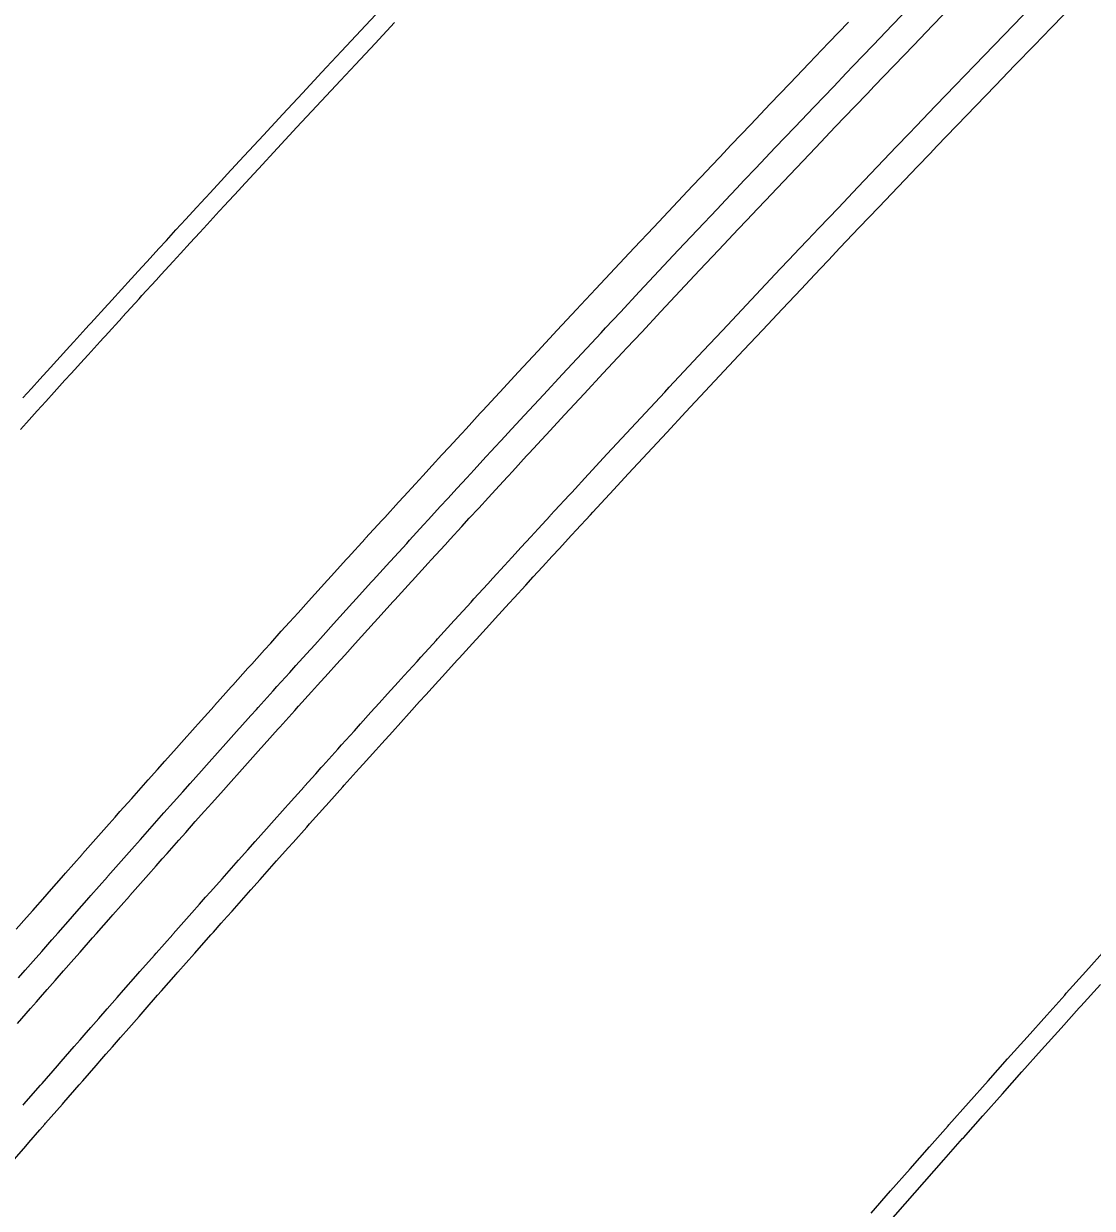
# Model space of a CAD drawing. Extents: x 2145380 to 2157287, y 139568 to 149130.
# Drawn here: x 2151717.33 to 2151754.26, y 142490.29 to 142531.23 of the extents above; entities that cross this region are included whole.
import ezdxf

# ---------------------------------------------------------------- set-up
doc = ezdxf.new("R2010")
doc.units = 0
doc.layers.add('PR_PREVIOUSLY CONSTRUCTED', color=7, linetype='Continuous')
doc.layers.add('TOPO_Tree', color=7, linetype='Continuous')

msp = doc.modelspace()

# ---------------------------------------------------------------- linework, layer by layer
at = {"layer": 'PR_PREVIOUSLY CONSTRUCTED'}
for points in [[(2151716.925, 142491.903), (2151717.398, 142492.444), (2151717.505, 142492.567), (2151717.886, 142493.003), (2151718.056, 142493.197), (2151718.085, 142493.231), (2151718.665, 142493.895), (2151718.714, 142493.95), (2151719.246, 142494.558), (2151719.372, 142494.703), (2151719.826, 142495.222), (2151720.03, 142495.456), (2151720.171, 142495.617), (2151720.4, 142495.878), (2151720.674, 142496.192), (2151720.964, 142496.523), (2151721.314, 142496.922), (2151721.529, 142497.166), (2151721.956, 142497.652), (2151722.094, 142497.81), (2151722.598, 142498.381), (2151722.66, 142498.453), (2151723.227, 142499.095), (2151723.24, 142499.11), (2151723.794, 142499.737), (2151723.884, 142499.838), (2151724.153, 142500.142), (2151724.362, 142500.378), (2151724.528, 142500.565), (2151724.93, 142501.019), (2151725.173, 142501.292), (2151725.499, 142501.659), (2151725.819, 142502.018), (2151726.069, 142502.298), (2151726.465, 142502.743), (2151726.639, 142502.938), (2151727.112, 142503.467), (2151727.21, 142503.576), (2151727.76, 142504.191), (2151727.781, 142504.214), (2151728.164, 142504.641), (2151728.353, 142504.852), (2151728.409, 142504.914), (2151728.926, 142505.489), (2151729.059, 142505.637), (2151729.499, 142506.125), (2151729.709, 142506.358), (2151730.073, 142506.761), (2151730.36, 142507.08), (2151730.647, 142507.397), (2151731.012, 142507.8), (2151731.222, 142508.032), (2151731.664, 142508.52), (2151731.797, 142508.666), (2151732.204, 142509.114), (2151732.318, 142509.239), (2151732.373, 142509.3), (2151732.95, 142509.933), (2151732.972, 142509.957), (2151733.527, 142510.566), (2151733.626, 142510.675), (2151734.105, 142511.198), (2151734.282, 142511.392), (2151734.683, 142511.83), (2151734.938, 142512.108), (2151735.262, 142512.461), (2151735.595, 142512.824), (2151735.842, 142513.092), (2151736.253, 142513.539), (2151736.274, 142513.561), (2151736.422, 142513.722), (2151736.912, 142514.253), (2151737.003, 142514.352), (2151737.571, 142514.966), (2151737.584, 142514.981), (2151738.231, 142515.679), (2151738.892, 142516.391), (2151739.553, 142517.103), (2151740.216, 142517.814), (2151740.372, 142517.981), (2151740.879, 142518.524), (2151741.542, 142519.233), (2151742.207, 142519.942), (2151742.872, 142520.65), (2151743.538, 142521.357), (2151744.205, 142522.064), (2151744.498, 142522.375), (2151744.872, 142522.77), (2151745.145, 142523.058), (2151745.541, 142523.475), (2151746.209, 142524.179), (2151746.879, 142524.883), (2151747.55, 142525.586), (2151748.221, 142526.289), (2151748.654, 142526.741), (2151748.893, 142526.99), (2151749.565, 142527.691), (2151749.589, 142527.716), (2151750.239, 142528.392), (2151750.913, 142529.091), (2151751.588, 142529.79), (2151752.263, 142530.488), (2151752.837, 142531.081), (2151752.939, 142531.186), (2151753.616, 142531.883)], [(2151717.114, 142496.678), (2151717.567, 142497.197), (2151717.772, 142497.43), (2151717.912, 142497.591), (2151718.142, 142497.854), (2151718.417, 142498.168), (2151718.708, 142498.5), (2151719.059, 142498.901), (2151719.274, 142499.146), (2151719.703, 142499.633), (2151719.842, 142499.791), (2151720.347, 142500.365), (2151720.41, 142500.436), (2151720.978, 142501.081), (2151720.991, 142501.096), (2151721.547, 142501.724), (2151721.637, 142501.826), (2151721.907, 142502.131), (2151722.117, 142502.368), (2151722.283, 142502.556), (2151722.687, 142503.011), (2151722.93, 142503.284), (2151723.258, 142503.653), (2151723.578, 142504.013), (2151723.829, 142504.295), (2151724.227, 142504.74), (2151724.401, 142504.936), (2151724.876, 142505.467), (2151724.974, 142505.576), (2151725.526, 142506.193), (2151725.547, 142506.217), (2151725.931, 142506.645), (2151726.121, 142506.856), (2151726.177, 142506.919), (2151726.695, 142507.495), (2151726.829, 142507.643), (2151727.27, 142508.134), (2151727.481, 142508.368), (2151727.846, 142508.772), (2151728.134, 142509.091), (2151728.422, 142509.409), (2151728.788, 142509.814), (2151728.999, 142510.046), (2151729.443, 142510.536), (2151729.576, 142510.683), (2151729.985, 142511.132), (2151730.098, 142511.257), (2151730.154, 142511.319), (2151730.733, 142511.954), (2151730.754, 142511.978), (2151731.312, 142512.589), (2151731.411, 142512.698), (2151731.891, 142513.223), (2151732.069, 142513.417), (2151732.472, 142513.857), (2151732.727, 142514.136), (2151733.053, 142514.49), (2151733.387, 142514.854), (2151733.634, 142515.123), (2151734.046, 142515.571), (2151734.067, 142515.593), (2151734.216, 142515.755), (2151734.707, 142516.288), (2151734.799, 142516.387), (2151735.369, 142517.003), (2151735.382, 142517.018), (2151736.031, 142517.719), (2151736.694, 142518.433), (2151737.357, 142519.147), (2151738.022, 142519.86), (2151738.178, 142520.028), (2151738.687, 142520.572), (2151739.353, 142521.284), (2151740.019, 142521.995), (2151740.687, 142522.705), (2151741.355, 142523.415), (2151742.024, 142524.124), (2151742.318, 142524.436), (2151742.694, 142524.832), (2151742.967, 142525.121), (2151743.364, 142525.54), (2151744.035, 142526.246), (2151744.707, 142526.952), (2151745.379, 142527.658), (2151746.053, 142528.362), (2151746.487, 142528.816), (2151746.727, 142529.066), (2151747.402, 142529.77), (2151747.425, 142529.794), (2151748.077, 142530.472), (2151748.753, 142531.174), (2151749.43, 142531.875)], [(2151717.152, 142498.256), (2151717.381, 142498.519), (2151717.657, 142498.834), (2151717.948, 142499.166), (2151718.3, 142499.567), (2151718.515, 142499.812), (2151718.944, 142500.3), (2151719.083, 142500.458), (2151719.589, 142501.033), (2151719.652, 142501.104), (2151720.221, 142501.749), (2151720.234, 142501.764), (2151720.791, 142502.394), (2151720.881, 142502.495), (2151721.151, 142502.801), (2151721.361, 142503.038), (2151721.528, 142503.226), (2151721.932, 142503.681), (2151722.175, 142503.955), (2151722.503, 142504.324), (2151722.824, 142504.684), (2151723.075, 142504.967), (2151723.473, 142505.413), (2151723.648, 142505.608), (2151724.123, 142506.14), (2151724.221, 142506.25), (2151724.774, 142506.867), (2151724.795, 142506.891), (2151725.18, 142507.319), (2151725.369, 142507.531), (2151725.426, 142507.594), (2151725.944, 142508.171), (2151726.078, 142508.319), (2151726.52, 142508.81), (2151726.731, 142509.044), (2151727.096, 142509.449), (2151727.385, 142509.768), (2151727.673, 142510.087), (2151728.039, 142510.492), (2151728.25, 142510.725), (2151728.695, 142511.215), (2151728.828, 142511.362), (2151729.237, 142511.812), (2151729.351, 142511.937), (2151729.407, 142511.998), (2151729.986, 142512.634), (2151730.008, 142512.658), (2151730.566, 142513.27), (2151730.665, 142513.379), (2151731.146, 142513.905), (2151731.324, 142514.099), (2151731.727, 142514.539), (2151731.983, 142514.819), (2151732.309, 142515.173), (2151732.643, 142515.537), (2151732.891, 142515.807), (2151733.304, 142516.255), (2151733.324, 142516.278), (2151733.473, 142516.44), (2151733.965, 142516.973), (2151734.056, 142517.072), (2151734.627, 142517.689), (2151734.64, 142517.704), (2151735.29, 142518.405), (2151735.954, 142519.12), (2151736.618, 142519.835), (2151737.283, 142520.549), (2151737.44, 142520.717), (2151737.949, 142521.262), (2151738.616, 142521.974), (2151739.283, 142522.686), (2151739.951, 142523.397), (2151740.62, 142524.108), (2151741.29, 142524.817), (2151741.585, 142525.129), (2151741.96, 142525.526), (2151742.234, 142525.815), (2151742.631, 142526.235), (2151743.303, 142526.942), (2151743.976, 142527.649), (2151744.649, 142528.355), (2151745.323, 142529.061), (2151745.758, 142529.515), (2151745.998, 142529.765), (2151746.673, 142530.469), (2151746.697, 142530.494), (2151747.35, 142531.173), (2151748.027, 142531.875)], [(2151717.302, 142518.293), (2151717.594, 142518.617), (2151717.887, 142518.94), (2151718.258, 142519.351), (2151718.472, 142519.587), (2151718.923, 142520.084), (2151719.058, 142520.233), (2151719.473, 142520.689), (2151719.588, 142520.816), (2151719.645, 142520.879), (2151720.232, 142521.524), (2151720.254, 142521.548), (2151720.82, 142522.168), (2151720.921, 142522.279), (2151721.409, 142522.812), (2151721.589, 142523.009), (2151721.998, 142523.456), (2151722.258, 142523.739), (2151722.588, 142524.098), (2151722.927, 142524.468), (2151723.178, 142524.741), (2151723.597, 142525.196), (2151723.618, 142525.218), (2151723.769, 142525.383), (2151724.268, 142525.923), (2151724.36, 142526.024), (2151724.939, 142526.65), (2151724.952, 142526.665), (2151725.611, 142527.376), (2151726.284, 142528.101), (2151726.958, 142528.826), (2151727.633, 142529.55), (2151727.792, 142529.721), (2151728.308, 142530.273), (2151728.984, 142530.996), (2151729.661, 142531.718)], [(2151717.303, 142493.856), (2151717.332, 142493.889), (2151717.913, 142494.553), (2151717.961, 142494.608), (2151718.493, 142495.217), (2151718.619, 142495.361), (2151719.073, 142495.88), (2151719.278, 142496.114), (2151719.418, 142496.275), (2151719.647, 142496.537), (2151719.922, 142496.851), (2151720.212, 142497.182), (2151720.563, 142497.582), (2151720.777, 142497.826), (2151721.205, 142498.313), (2151721.343, 142498.47), (2151721.847, 142499.043), (2151721.91, 142499.114), (2151722.477, 142499.757), (2151722.491, 142499.772), (2151723.045, 142500.399), (2151723.135, 142500.501), (2151723.404, 142500.805), (2151723.613, 142501.041), (2151723.78, 142501.229), (2151724.183, 142501.683), (2151724.425, 142501.956), (2151724.752, 142502.323), (2151725.072, 142502.683), (2151725.322, 142502.964), (2151725.719, 142503.409), (2151725.893, 142503.604), (2151726.367, 142504.134), (2151726.465, 142504.243), (2151727.016, 142504.858), (2151727.037, 142504.882), (2151727.42, 142505.309), (2151727.609, 142505.52), (2151727.665, 142505.582), (2151728.182, 142506.158), (2151728.315, 142506.306), (2151728.756, 142506.795), (2151728.966, 142507.028), (2151729.33, 142507.432), (2151729.618, 142507.75), (2151729.905, 142508.068), (2151730.27, 142508.471), (2151730.481, 142508.703), (2151730.924, 142509.192), (2151731.057, 142509.338), (2151731.464, 142509.787), (2151731.578, 142509.912), (2151731.634, 142509.973), (2151732.211, 142510.607), (2151732.232, 142510.631), (2151732.789, 142511.24), (2151732.888, 142511.349), (2151733.367, 142511.873), (2151733.544, 142512.067), (2151733.946, 142512.506), (2151734.201, 142512.784), (2151734.526, 142513.138), (2151734.859, 142513.5), (2151735.106, 142513.769), (2151735.518, 142514.216), (2151735.538, 142514.238), (2151735.687, 142514.4), (2151736.177, 142514.931), (2151736.268, 142515.03), (2151736.837, 142515.645), (2151736.85, 142515.66), (2151737.498, 142516.359), (2151738.159, 142517.072), (2151738.821, 142517.784), (2151739.484, 142518.496), (2151739.641, 142518.663), (2151740.148, 142519.207), (2151740.813, 142519.917), (2151741.478, 142520.626), (2151742.144, 142521.335), (2151742.81, 142522.043), (2151743.478, 142522.75), (2151743.772, 142523.062), (2151744.146, 142523.457), (2151744.419, 142523.745), (2151744.815, 142524.163), (2151745.485, 142524.868), (2151746.155, 142525.573), (2151746.826, 142526.277), (2151747.498, 142526.98), (2151747.931, 142527.433), (2151748.171, 142527.682), (2151748.844, 142528.384), (2151748.868, 142528.409), (2151749.518, 142529.085), (2151750.193, 142529.786), (2151750.869, 142530.485), (2151751.545, 142531.184), (2151752.119, 142531.777)], [(2151717.071, 142499.935), (2151717.423, 142500.337), (2151717.639, 142500.582), (2151718.068, 142501.071), (2151718.207, 142501.229), (2151718.714, 142501.804), (2151718.777, 142501.876), (2151719.346, 142502.521), (2151719.36, 142502.537), (2151719.917, 142503.167), (2151720.007, 142503.269), (2151720.278, 142503.574), (2151720.488, 142503.812), (2151720.655, 142504), (2151721.059, 142504.456), (2151721.303, 142504.73), (2151721.632, 142505.1), (2151721.953, 142505.46), (2151722.204, 142505.743), (2151722.603, 142506.19), (2151722.778, 142506.386), (2151723.254, 142506.918), (2151723.352, 142507.028), (2151723.905, 142507.646), (2151723.926, 142507.669), (2151724.311, 142508.099), (2151724.501, 142508.311), (2151724.558, 142508.373), (2151725.077, 142508.951), (2151725.211, 142509.1), (2151725.653, 142509.591), (2151725.865, 142509.825), (2151726.23, 142510.231), (2151726.519, 142510.551), (2151726.808, 142510.87), (2151727.175, 142511.275), (2151727.386, 142511.508), (2151727.831, 142511.999), (2151727.965, 142512.146), (2151728.374, 142512.597), (2151728.488, 142512.722), (2151728.544, 142512.783), (2151729.124, 142513.42), (2151729.146, 142513.444), (2151729.704, 142514.057), (2151729.804, 142514.166), (2151730.285, 142514.692), (2151730.463, 142514.887), (2151730.867, 142515.328), (2151731.123, 142515.607), (2151731.449, 142515.962), (2151731.784, 142516.327), (2151732.032, 142516.597), (2151732.445, 142517.046), (2151732.466, 142517.068), (2151732.615, 142517.23), (2151733.108, 142517.764), (2151733.199, 142517.863), (2151733.771, 142518.481), (2151733.784, 142518.496), (2151734.434, 142519.198), (2151735.099, 142519.914), (2151735.764, 142520.63), (2151736.43, 142521.345), (2151736.587, 142521.513), (2151737.097, 142522.059), (2151737.764, 142522.772), (2151738.432, 142523.485), (2151739.101, 142524.197), (2151739.771, 142524.908), (2151740.442, 142525.618), (2151740.737, 142525.931), (2151741.113, 142526.328), (2151741.387, 142526.618), (2151741.785, 142527.037), (2151742.457, 142527.746), (2151743.131, 142528.454), (2151743.805, 142529.161), (2151744.48, 142529.867), (2151744.915, 142530.322), (2151745.155, 142530.573), (2151745.832, 142531.278)], [(2151717.212, 142517.199), (2151717.426, 142517.436), (2151717.796, 142517.846), (2151718.089, 142518.17), (2151718.381, 142518.493), (2151718.752, 142518.903), (2151718.966, 142519.139), (2151719.416, 142519.636), (2151719.552, 142519.785), (2151719.966, 142520.241), (2151720.081, 142520.368), (2151720.138, 142520.43), (2151720.725, 142521.075), (2151720.747, 142521.099), (2151721.313, 142521.719), (2151721.414, 142521.829), (2151721.901, 142522.362), (2151722.081, 142522.559), (2151722.489, 142523.005), (2151722.749, 142523.288), (2151723.079, 142523.648), (2151723.418, 142524.016), (2151723.669, 142524.289), (2151724.087, 142524.744), (2151724.108, 142524.767), (2151724.259, 142524.931), (2151724.757, 142525.471), (2151724.85, 142525.572), (2151725.428, 142526.197), (2151725.442, 142526.212), (2151726.1, 142526.923), (2151726.773, 142527.648), (2151727.446, 142528.372), (2151728.12, 142529.095), (2151728.279, 142529.266), (2151728.795, 142529.818), (2151729.471, 142530.54), (2151730.147, 142531.262)], [(2151746.621, 142490.129), (2151747.291, 142490.891), (2151747.962, 142491.653), (2151748.635, 142492.415), (2151749.281, 142493.144), (2151749.308, 142493.175), (2151749.982, 142493.935), (2151750.657, 142494.693), (2151751.332, 142495.452), (2151752.009, 142496.209), (2151752.686, 142496.966), (2151753.311, 142497.662), (2151753.364, 142497.721), (2151754.043, 142498.476), (2151754.723, 142499.231)], [(2151747.122, 142489.688), (2151747.792, 142490.45), (2151748.463, 142491.212), (2151749.135, 142491.972), (2151749.78, 142492.702), (2151749.807, 142492.732), (2151750.481, 142493.491), (2151751.155, 142494.25), (2151751.83, 142495.007), (2151752.506, 142495.764), (2151753.183, 142496.52), (2151753.807, 142497.215), (2151753.861, 142497.275), (2151754.54, 142498.03)]]:
    msp.add_lwpolyline(points, dxfattribs=at)
msp.add_arc((2152419.258, 141899.489), 862.456, 135.13041, 140.870017, dxfattribs=at)
at = {"layer": 'TOPO_Tree'}
msp.add_open_spline([(2151780.829, 142727.263), (2151780.779, 142724.91), (2151780.728, 142722.557), (2151780.678, 142720.203), (2151780.658, 142719.268), (2151780.802, 142718.335), (2151780.813, 142717.4), (2151780.825, 142716.318), (2151780.703, 142715.234), (2151780.727, 142714.151), (2151780.771, 142712.162), (2151780.924, 142710.176), (2151781.001, 142708.188), (2151781.069, 142706.451), (2151781.435, 142704.694), (2151781.05, 142702.972), (2151780.64, 142701.134), (2151779.989, 142699.414), (2151779.433, 142697.642), (2151778.698, 142695.3), (2151777.943, 142692.97), (2151777.215, 142690.626), (2151776.029, 142686.808), (2151775.235, 142682.895), (2151774.364, 142678.985), (2151773.491, 142675.067), (2151772.823, 142670.969), (2151773.21, 142667.032), (2151773.312, 142665.99), (2151773.737, 142664.986), (2151774.144, 142663.994), (2151774.465, 142663.212), (2151774.946, 142662.543), (2151775.243, 142661.743), (2151775.678, 142660.569), (2151775.86, 142659.354), (2151775.995, 142658.144), (2151776.199, 142656.318), (2151776.049, 142654.442), (2151775.678, 142652.6), (2151775.448, 142651.464), (2151775.131, 142650.415), (2151774.06, 142649.579), (2151772.637, 142648.468), (2151771.141, 142648.563), (2151769.657, 142648.42), (2151768.745, 142648.332), (2151767.537, 142647.89), (2151766.879, 142648.748), (2151765.833, 142650.115), (2151765.978, 142651.58), (2151765.451, 142652.968), (2151764.84, 142654.578), (2151764.237, 142656.191), (2151763.615, 142657.798), (2151762.37, 142661.018), (2151761.087, 142664.224), (2151759.784, 142667.42), (2151758.801, 142669.831), (2151757.458, 142672.086), (2151756.431, 142674.476), (2151755.104, 142677.564), (2151754.305, 142680.852), (2151753.101, 142684.003), (2151752.017, 142686.84), (2151750.947, 142689.652), (2151749.1, 142692.16), (2151748.393, 142693.12), (2151747.475, 142693.817), (2151746.554, 142694.528), (2151744.993, 142695.731), (2151743.305, 142696.745), (2151741.774, 142697.963), (2151738.394, 142700.651), (2151735.614, 142704.016), (2151732.229, 142706.776), (2151729.459, 142709.034), (2151726.583, 142711.306), (2151723.192, 142712.374), (2151720.794, 142713.128), (2151718.358, 142713.708), (2151715.957, 142714.414), (2151713.388, 142715.17), (2151710.926, 142716.138), (2151708.263, 142716.759), (2151706.474, 142717.177), (2151704.665, 142716.987), (2151702.864, 142717.007), (2151701.069, 142717.027), (2151699.269, 142716.74), (2151697.477, 142716.917), (2151691.847, 142717.472), (2151686.402, 142719.096), (2151680.827, 142719.944), (2151677.093, 142720.511), (2151673.366, 142721.176), (2151669.597, 142721.475), (2151665.19, 142721.825), (2151660.764, 142721.715), (2151656.352, 142721.899), (2151653.981, 142721.999), (2151651.605, 142722.617), (2151649.25, 142722.39), (2151647.808, 142722.251), (2151646.418, 142721.731), (2151644.993, 142721.452), (2151640.176, 142720.509), (2151635.325, 142719.694), (2151630.517, 142718.676), (2151627.609, 142718.06), (2151624.73, 142717.316), (2151621.846, 142716.601), (2151620.657, 142716.307), (2151619.488, 142715.927), (2151618.306, 142715.613), (2151616.13, 142715.034), (2151613.808, 142715.382), (2151611.582, 142714.874), (2151610.536, 142714.636), (2151609.447, 142714.148), (2151608.913, 142713.144), (2151607.725, 142710.909), (2151608.332, 142708.416), (2151607.624, 142706.179), (2151606.773, 142703.487), (2151605.536, 142700.91), (2151604.809, 142698.133), (2151604.197, 142695.793), (2151603.672, 142693.433), (2151603.669, 142691.041), (2151603.668, 142689.831), (2151603.781, 142688.621), (2151603.794, 142687.41), (2151603.81, 142685.865), (2151603.7, 142684.318), (2151603.773, 142682.774), (2151603.869, 142680.766), (2151604.259, 142678.782), (2151604.467, 142676.784), (2151604.588, 142675.631), (2151605.005, 142674.432), (2151604.693, 142673.31), (2151604.242, 142671.687), (2151603.515, 142670.165), (2151602.949, 142668.587), (2151602.072, 142666.147), (2151601.22, 142663.691), (2151600.344, 142661.252), (2151599.418, 142658.675), (2151596.864, 142656.771), (2151596.404, 142654.036), (2151595.911, 142651.102), (2151596.851, 142648.163), (2151596.798, 142645.228), (2151596.717, 142640.799), (2151596.89, 142636.368), (2151596.081, 142631.942), (2151595.826, 142630.55), (2151594.974, 142629.371), (2151594.607, 142628.024), (2151594.237, 142626.666), (2151593.866, 142625.304), (2151593.67, 142623.909), (2151593.294, 142621.246), (2151593.409, 142618.533), (2151592.981, 142615.882), (2151592.625, 142613.674), (2151592.254, 142611.467), (2151591.829, 142609.269), (2151591.582, 142607.994), (2151591.319, 142606.721), (2151591.07, 142605.446), (2151590.759, 142603.85), (2151590.549, 142602.236), (2151590.222, 142600.64), (2151589.748, 142598.321), (2151588.833, 142596.114), (2151588.071, 142593.882), (2151587.013, 142590.786), (2151584.274, 142588.071), (2151584.31, 142584.793), (2151584.335, 142582.546), (2151584.411, 142580.298), (2151584.455, 142578.05), (2151584.558, 142572.904), (2151584.643, 142567.758), (2151584.755, 142562.613), (2151584.843, 142558.598), (2151586.11, 142554.68), (2151586.325, 142550.669), (2151586.452, 142548.295), (2151586.542, 142545.919), (2151586.596, 142543.542), (2151586.75, 142536.726), (2151586.739, 142529.908), (2151586.915, 142523.093), (2151586.978, 142520.671), (2151587.146, 142518.254), (2151587.329, 142515.838), (2151587.582, 142512.509), (2151588.214, 142509.217), (2151588.584, 142505.905), (2151588.8, 142503.97), (2151589.271, 142501.952), (2151588.676, 142500.058), (2151588.307, 142498.884), (2151587.579, 142497.903), (2151587.109, 142496.79), (2151586.138, 142494.492), (2151585.17, 142492.191), (2151584.196, 142489.894), (2151583.51, 142488.274), (2151582.823, 142486.655), (2151582.131, 142485.037), (2151581.164, 142482.779), (2151580.017, 142480.606), (2151578.977, 142478.378), (2151578.059, 142476.413), (2151577.157, 142474.49), (2151576.435, 142472.393), (2151576.126, 142471.496), (2151576.111, 142470.561), (2151576.071, 142469.635), (2151575.986, 142467.629), (2151575.861, 142465.607), (2151576.072, 142463.611), (2151576.575, 142458.85), (2151577.312, 142454.112), (2151577.882, 142449.358), (2151578.035, 142448.079), (2151578.163, 142446.786), (2151578.267, 142445.511), (2151578.352, 142444.483), (2151577.329, 142443.502), (2151577.513, 142442.485), (2151577.786, 142440.983), (2151578.167, 142439.481), (2151578.449, 142437.973), (2151578.612, 142437.103), (2151578.774, 142436.234), (2151578.933, 142435.358), (2151579.118, 142434.339), (2151579.285, 142433.32), (2151579.395, 142432.3), (2151579.584, 142430.544), (2151579.118, 142428.784), (2151578.624, 142427.027), (2151578.179, 142425.448), (2151577.687, 142423.977), (2151577.018, 142422.512), (2151576.592, 142421.579), (2151576.113, 142420.687), (2151575.613, 142419.801), (2151575.112, 142418.913), (2151574.41, 142418.172), (2151573.917, 142417.254), (2151573.393, 142416.277), (2151573.082, 142415.231), (2151572.95, 142414.149), (2151572.844, 142413.283), (2151572.822, 142412.417), (2151572.818, 142411.551), (2151572.808, 142409.608), (2151572.959, 142407.664), (2151573.133, 142405.722), (2151573.275, 142404.131), (2151574.94, 142402.731), (2151574.898, 142401.278), (2151574.87, 142400.292), (2151573.544, 142399.47), (2151573.384, 142398.41), (2151572.902, 142395.215), (2151572.367, 142391.953), (2151572.257, 142388.694), (2151572.083, 142383.53), (2151571.93, 142378.366), (2151571.794, 142373.202), (2151571.75, 142371.537), (2151571.702, 142369.872), (2151571.727, 142368.207), (2151571.75, 142366.659), (2151572.435, 142365.19), (2151573.11, 142363.771), (2151573.711, 142362.507), (2151574.337, 142361.298), (2151575.022, 142360.098), (2151576.692, 142357.175), (2151578.619, 142354.432), (2151580.283, 142351.493), (2151582.135, 142348.22), (2151583.452, 142344.691), (2151584.815, 142341.219), (2151585.137, 142340.397), (2151585.012, 142339.431), (2151585.343, 142338.613), (2151585.748, 142337.613), (2151587.226, 142337.282), (2151587.592, 142336.262), (2151588.533, 142333.637), (2151589.427, 142330.993), (2151590.255, 142328.326), (2151593.595, 142317.578), (2151597.591, 142307.033), (2151600.085, 142296.054), (2151600.676, 142293.45), (2151601.128, 142290.823), (2151601.629, 142288.203), (2151602.351, 142284.424), (2151603.103, 142280.668), (2151603.726, 142276.859), (2151604.868, 142269.876), (2151605, 142262.808), (2151605.102, 142255.761), (2151605.122, 142254.4), (2151605.138, 142253.039), (2151605.146, 142251.678), (2151605.173, 142247.156), (2151605.089, 142242.633), (2151605.168, 142238.111), (2151605.252, 142233.349), (2151605.597, 142228.597), (2151605.882, 142223.842), (2151606.138, 142219.56), (2151606.443, 142215.283), (2151606.761, 142211.007), (2151606.896, 142209.194), (2151607.295, 142207.403), (2151607.363, 142205.585), (2151607.482, 142202.388), (2151607.321, 142199.187), (2151607.35, 142195.988), (2151607.393, 142191.295), (2151607.45, 142186.601), (2151607.644, 142181.909), (2151607.882, 142176.16), (2151609.928, 142170.588), (2151610.177, 142164.842), (2151610.239, 142163.414), (2151610.276, 142161.986), (2151610.319, 142160.559), (2151610.348, 142159.562), (2151610.409, 142158.565), (2151610.381, 142157.569), (2151610.297, 142154.587), (2151608.689, 142151.84), (2151608.005, 142148.935), (2151606.489, 142142.497), (2151605.055, 142136.034), (2151603.918, 142129.514), (2151603.426, 142126.694), (2151603.522, 142123.782), (2151603.728, 142120.932), (2151603.97, 142117.566), (2151604.847, 142114.287), (2151606.155, 142111.089), (2151606.807, 142109.498), (2151608.402, 142108.525), (2151609.02, 142106.937), (2151609.403, 142105.954), (2151609.723, 142104.95), (2151609.796, 142103.91), (2151610.554, 142093.222), (2151611.068, 142082.535), (2151611.479, 142071.837), (2151611.533, 142070.41), (2151611.622, 142068.978), (2151611.561, 142067.552), (2151611.41, 142063.948), (2151609.551, 142060.61), (2151608.909, 142057.051), (2151607.933, 142051.631), (2151606.514, 142046.208), (2151606.67, 142040.713), (2151606.713, 142039.186), (2151606.756, 142037.66), (2151606.799, 142036.133), (2151607.448, 142032.24), (2151608.097, 142028.346), (2151608.745, 142024.453), (2151610.814, 142019.623), (2151612.883, 142014.793), (2151614.951, 142009.963), (2151619.391, 142003.306), (2151623.83, 141996.649), (2151628.27, 141989.992), (2151631.865, 141984.42), (2151635.459, 141978.848), (2151639.054, 141973.275), (2151645.75, 141963.579), (2151652.445, 141953.884), (2151659.141, 141944.188), (2151664.085, 141930.994), (2151669.029, 141917.801), (2151673.973, 141904.608), (2151676.566, 141899.678), (2151679.159, 141894.747), (2151681.752, 141889.817), (2151683.304, 141880.137), (2151684.857, 141870.457), (2151686.409, 141860.777), (2151688.45, 141854.434), (2151690.491, 141848.091), (2151692.532, 141841.747), (2151695.792, 141834.959), (2151699.051, 141828.17), (2151702.311, 141821.382), (2151706.481, 141815.93), (2151710.651, 141810.478), (2151714.821, 141805.027), (2151723.396, 141793.579), (2151731.971, 141782.132), (2151740.547, 141770.685)], degree=3, dxfattribs=at)

doc.saveas('drawing.dxf')
